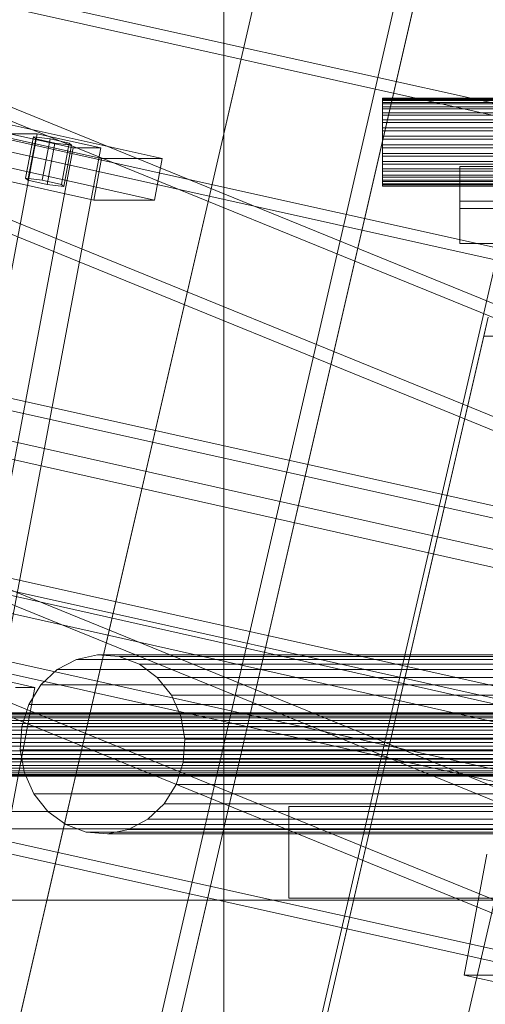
# Model space of a CAD drawing. Header units: millimetres. Extents: x -4738 to 65662, y -68080 to 6847.
# Tile 963 of 1056: x 27092 to 27224, y 156 to 435. Entities that reach past the tile are written whole.
import ezdxf

# ---------------------------------------------------------------- set-up
doc = ezdxf.new("R2010")
doc.units = ezdxf.units.MM
for name, color, linetype, lineweight in [('COTAS_P', 1, 'Continuous', 0), ('lateral_bajante_movil', 7, 'Continuous', 0), ('lateral_C09', 7, 'Continuous', 0), ('lateral_C10', 7, 'Continuous', 0)]:
    doc.layers.add(name, color=color, linetype=linetype, lineweight=lineweight)
doc.dimstyles.new('R19_100', dxfattribs={"dimtxt": 250, "dimasz": 150, "dimexe": 150, "dimexo": 80, "dimgap": 100, "dimtad": 1, "dimtih": 1, "dimtoh": 1, "dimdsep": 46, "dimcen": 0.09, "dimadec": 0, "dimazin": 0, "dimtfac": 1, "dimtdec": 4, "dimtofl": 0, "dimtmove": 0, "dimatfit": 3, "dimfxl": 1, "dimtolj": 1, "dimtzin": 0, "dimarcsym": 0})

# ---------------------------------------------------------------- blocks, each defined once
blk = doc.blocks.new('DIM_R31_9')
at = {"layer": 'COTAS_P'}
for p, q in [((26750.07, 1241), (27150.07, 1241)), ((27150.07, 1241), (27105.07, 1091)), ((27150.07, 0), (27150.07, 1241)), ((27150.07, 1241), (27195.07, 1091)), ((27150.07, 0), (27105.07, 150)), ((27150.07, 0), (27195.07, 150)), ((26750.07, 0), (27150.07, 0))]:
    blk.add_line(p, q, dxfattribs=at)
blk.add_text('1241 P', height=250, rotation=90, dxfattribs=at).set_placement((27050.07, 620.5))
blk = doc.blocks.new('DIM_R31_31')
at = {"layer": 'COTAS_P'}
for p, q in [((26795.07, 1320), (27495.07, 1320)), ((27495.07, 1320), (27450.07, 1170)), ((27495.07, 0), (27495.07, 1320)), ((27495.07, 1320), (27540.07, 1170)), ((27495.07, 0), (27450.07, 150)), ((27495.07, 0), (27540.07, 150)), ((26795.07, 0), (27495.07, 0))]:
    blk.add_line(p, q, dxfattribs=at)
blk.add_text('1320 P', height=250, rotation=90, dxfattribs=at).set_placement((27395.07, 660))

msp = doc.modelspace()

# ---------------------------------------------------------------- linework, layer by layer
at = {"layer": 'lateral_bajante_movil'}
for p, q in [((26950.067, 225), (28253.576, 225)), ((26950.067, 185), (28253.576, 185))]:
    msp.add_line(p, q, dxfattribs=at)
at = {"layer": 'lateral_C09'}
for p, q in [((27225.067, 727.185), (27059.954, 12)), ((27099.954, 12), (27265.067, 727.185)), ((27059.954, 12), (27223.826, 721.808)), ((27099.954, 12), (27263.826, 721.808)), ((27225.067, 530.244), (27105.421, 12)), ((27145.421, 12), (27265.067, 530.244)), ((27105.421, 12), (27223.826, 524.867)), ((27145.421, 12), (27263.826, 524.867)), ((27195.067, 412.389), (27195.067, 412.475)), ((27195.067, 412.475), (27195.067, 412.083)), ((27195.067, 412.475), (27805.067, 412.475)), ((27195.067, 411.826), (27195.067, 412.389)), ((27195.067, 412.389), (27805.067, 412.389)), ((27195.067, 412.083), (27195.067, 411.226)), ((27195.067, 412.083), (27805.067, 412.083)), ((27195.067, 410.808), (27195.067, 411.826)), ((27195.067, 411.826), (27805.067, 411.826)), ((27195.067, 411.226), (27195.067, 409.938)), ((27195.067, 411.226), (27805.067, 411.226)), ((27195.067, 409.375), (27195.067, 410.808)), ((27195.067, 410.808), (27805.067, 410.808)), ((27195.067, 409.938), (27195.067, 408.267)), ((27195.067, 409.938), (27805.067, 409.938)), ((27195.067, 407.582), (27195.067, 409.375)), ((27195.067, 409.375), (27805.067, 409.375)), ((27195.067, 408.267), (27195.067, 406.28)), ((27195.067, 408.267), (27805.067, 408.267)), ((27195.067, 405.498), (27195.067, 407.582)), ((27195.067, 407.582), (27805.067, 407.582)), ((27195.067, 406.28), (27195.067, 404.05)), ((27195.067, 406.28), (27805.067, 406.28)), ((27195.067, 403.202), (27195.067, 405.498)), ((27195.067, 405.498), (27805.067, 405.498)), ((27195.067, 404.05), (27195.067, 401.665)), ((27195.067, 404.05), (27805.067, 404.05)), ((27195.067, 400.783), (27195.067, 403.202)), ((27195.067, 403.202), (27805.067, 403.202)), ((27195.067, 401.665), (27195.067, 399.217)), ((27805.067, 401.665), (27195.067, 401.665)), ((27195.067, 398.335), (27195.067, 400.783)), ((27195.067, 400.783), (27805.067, 400.783)), ((27195.067, 399.217), (27195.067, 396.798)), ((27195.067, 399.217), (27805.067, 399.217)), ((27195.067, 395.95), (27195.067, 398.335)), ((27195.067, 398.335), (27805.067, 398.335)), ((27195.067, 396.798), (27195.067, 394.502)), ((27195.067, 396.798), (27805.067, 396.798)), ((27195.067, 393.72), (27195.067, 395.95)), ((27195.067, 395.95), (27805.067, 395.95)), ((27195.067, 394.502), (27195.067, 392.418)), ((27195.067, 394.502), (27805.067, 394.502)), ((27195.067, 391.733), (27195.067, 393.72)), ((27195.067, 393.72), (27805.067, 393.72)), ((27195.067, 392.418), (27195.067, 390.625)), ((27195.067, 392.418), (27805.067, 392.418)), ((27195.067, 390.062), (27195.067, 391.733)), ((27195.067, 391.733), (27805.067, 391.733)), ((27217.067, 381.12), (27217.067, 393.111)), ((27217.067, 393.111), (27273.067, 393.111)), ((27217.067, 383.201), (27217.067, 393.111)), ((27195.067, 390.625), (27195.067, 389.192)), ((27195.067, 390.625), (27805.067, 390.625)), ((27195.067, 388.774), (27195.067, 390.062)), ((27195.067, 390.062), (27805.067, 390.062)), ((27195.067, 389.192), (27195.067, 388.174)), ((27195.067, 389.192), (27805.067, 389.192)), ((27195.067, 387.917), (27195.067, 388.774)), ((27195.067, 388.774), (27805.067, 388.774)), ((27195.067, 388.174), (27195.067, 387.611)), ((27195.067, 388.174), (27805.067, 388.174)), ((27195.067, 387.525), (27195.067, 387.917)), ((27195.067, 387.917), (27805.067, 387.917)), ((27195.067, 387.611), (27195.067, 387.525)), ((27195.067, 387.611), (27805.067, 387.611)), ((27195.067, 387.525), (27805.067, 387.525)), ((27273.067, 383.201), (27217.067, 383.201)), ((27217.067, 383.201), (27217.067, 371.209)), ((27273.067, 381.12), (27217.067, 381.12)), ((27217.067, 381.12), (27217.067, 371.209)), ((27217.067, 371.209), (27273.067, 371.209)), ((27225.067, 350.376), (27146.947, 12)), ((27186.947, 12), (27265.067, 350.376)), ((27223.826, 344.999), (27225.067, 350.376)), ((27146.947, 12), (27223.826, 344.999)), ((27186.947, 12), (27263.826, 344.999)), ((27263.826, 344.999), (27223.826, 344.999)), ((27168.494, 211.568), (27831.641, 211.568)), ((27168.494, 185.568), (27168.494, 211.568)), ((27168.494, 185.568), (27831.641, 185.568))]:
    msp.add_line(p, q, dxfattribs=at)
at = {"layer": 'lateral_C10'}
for p, q in [((27685.833, 137.844), (18242.389, 2253.71)), ((18437.764, 2253.71), (27881.207, 137.844)), ((18241.459, 2248.813), (27684.903, 132.947)), ((27880.277, 132.947), (18436.834, 2248.813)), ((26198.499, 636.068), (27280.671, 395.495)), ((27296.301, 395.495), (26214.129, 636.068)), ((26202.589, 630.519), (27249.698, 203.803)), ((27259.467, 203.803), (26212.357, 630.519)), ((26538.633, 630.519), (27585.742, 203.803)), ((27595.511, 203.803), (26548.402, 630.519)), ((27239.999, 175.714), (26192.89, 602.43)), ((27249.768, 175.714), (26202.659, 602.43)), ((27576.043, 175.714), (26528.934, 602.43)), ((27585.812, 175.714), (26538.703, 602.43)), ((27273.289, 356.308), (26191.118, 596.88)), ((27288.919, 356.308), (26206.748, 596.88)), ((26164.36, 454.824), (27246.531, 214.251)), ((27262.161, 214.251), (26179.99, 454.824)), ((26500.404, 454.824), (27582.576, 214.251)), ((27598.205, 214.251), (26516.034, 454.824)), ((27237.304, 165.266), (26155.133, 405.839)), ((27252.934, 165.266), (26170.763, 405.839)), ((27573.349, 165.266), (26491.177, 405.839)), ((27588.979, 165.266), (26506.807, 405.839)), ((27070.339, 405.334), (27115.429, 395.31)), ((27132.622, 395.31), (27087.532, 405.334)), ((27068.055, 247.855), (27097.152, 402.327)), ((27097.152, 402.327), (27089.337, 402.327)), ((27089.337, 402.327), (27107.373, 398.317)), ((27115.188, 398.317), (27097.152, 402.327)), ((27093.855, 389.768), (27096.07, 401.525)), ((27094.53, 389.167), (27096.745, 400.923)), ((27096.745, 400.923), (27096.07, 401.525)), ((27096.07, 401.525), (27100.806, 400.923)), ((27102.156, 399.72), (27096.745, 400.923)), ((27098.591, 389.167), (27100.806, 400.923)), ((27099.941, 387.964), (27102.156, 399.72)), ((27100.806, 400.923), (27106.216, 399.72)), ((27106.892, 399.119), (27102.156, 399.72)), ((27104.002, 387.964), (27106.216, 399.72)), ((27106.216, 399.72), (27106.892, 399.119)), ((27078.276, 243.846), (27107.373, 398.317)), ((27115.188, 398.317), (27086.091, 243.846)), ((27106.892, 399.119), (27104.677, 387.363)), ((27107.373, 398.317), (27115.188, 398.317)), ((27113.215, 383.553), (27115.429, 395.31)), ((27115.429, 395.31), (27132.622, 395.31)), ((27132.622, 395.31), (27130.408, 383.553)), ((27113.215, 383.553), (27068.124, 393.577)), ((27085.317, 393.577), (27130.408, 383.553)), ((27098.591, 389.167), (27093.855, 389.768)), ((27093.855, 389.768), (27094.53, 389.167)), ((27094.53, 389.167), (27099.941, 387.964)), ((27104.002, 387.964), (27098.591, 389.167)), ((27099.941, 387.964), (27104.677, 387.363)), ((27104.677, 387.363), (27104.002, 387.964)), ((27130.408, 383.553), (27113.215, 383.553)), ((27108.294, 253.292), (27114.286, 254.55)), ((27114.286, 254.55), (27120.375, 254.08)), ((27357.45, 254.55), (27114.286, 254.55)), ((27120.375, 254.08), (27126.143, 251.914)), ((27363.538, 254.08), (27120.375, 254.08)), ((27102.805, 250.392), (27108.294, 253.292)), ((27351.457, 253.292), (27108.294, 253.292)), ((27126.143, 251.914), (27131.2, 248.2)), ((27369.307, 251.914), (27126.143, 251.914)), ((27098.194, 246.048), (27102.805, 250.392)), ((27345.968, 250.392), (27102.805, 250.392)), ((27096.479, 245.359), (27085.657, 247.764)), ((27094.775, 240.555), (27098.194, 246.048)), ((27341.357, 246.048), (27098.194, 246.048)), ((27131.2, 248.2), (27135.199, 243.191)), ((27374.363, 248.2), (27131.2, 248.2)), ((27096.479, 245.359), (27088.728, 204.211)), ((27091.008, 245.359), (27096.479, 245.359)), ((27135.199, 243.191), (27137.868, 237.228)), ((27378.362, 243.191), (27135.199, 243.191)), ((27092.781, 234.288), (27094.775, 240.555)), ((27337.938, 240.555), (27094.775, 240.555)), ((27406.579, 237.734), (27062.72, 237.734)), ((27408.702, 238.179), (27064.843, 238.179)), ((27410.859, 238.013), (27067, 238.013)), ((27403, 235.167), (27059.141, 235.167)), ((27404.634, 236.706), (27060.775, 236.706)), ((27412.903, 237.245), (27069.044, 237.245)), ((27414.695, 235.929), (27070.836, 235.929)), ((27137.868, 237.228), (27139.026, 230.717)), ((27381.031, 237.228), (27137.868, 237.228)), ((27401.789, 233.22), (27057.929, 233.22)), ((27416.112, 234.155), (27072.253, 234.155)), ((27417.058, 232.042), (27073.199, 232.042)), ((27092.349, 227.674), (27092.781, 234.288)), ((27092.781, 234.288), (27335.945, 234.288)), ((27057.223, 231), (27401.082, 231)), ((27417.468, 229.735), (27073.609, 229.735)), ((27139.026, 230.717), (27138.593, 224.103)), ((27382.189, 230.717), (27139.026, 230.717)), ((27400.929, 228.656), (27057.07, 228.656)), ((27401.339, 226.349), (27057.48, 226.349)), ((27417.315, 227.391), (27073.456, 227.391)), ((27093.507, 221.163), (27092.349, 227.674)), ((27335.512, 227.674), (27092.349, 227.674)), ((27402.285, 224.237), (27058.426, 224.237)), ((27416.608, 225.171), (27072.749, 225.171)), ((27138.593, 224.103), (27136.6, 217.836)), ((27381.756, 224.103), (27138.593, 224.103)), ((27403.702, 222.462), (27059.843, 222.462)), ((27405.494, 221.146), (27061.634, 221.146)), ((27411.818, 220.657), (27067.959, 220.657)), ((27413.763, 221.685), (27069.904, 221.685)), ((27415.397, 223.224), (27071.538, 223.224)), ((27096.176, 215.2), (27093.507, 221.163)), ((27336.67, 221.163), (27093.507, 221.163)), ((27407.538, 220.378), (27063.678, 220.378)), ((27409.695, 220.212), (27065.836, 220.212)), ((27136.6, 217.836), (27133.181, 212.343)), ((27379.763, 217.836), (27136.6, 217.836)), ((27100.175, 210.191), (27096.176, 215.2)), ((27339.339, 215.2), (27096.176, 215.2)), ((27133.181, 212.343), (27128.57, 207.999)), ((27376.344, 212.343), (27133.181, 212.343)), ((27264.97, 210.214), (26928.925, 210.214)), ((26984.155, 210.214), (27320.199, 210.214)), ((27105.231, 206.477), (27100.175, 210.191)), ((27343.338, 210.191), (27100.175, 210.191)), ((27128.57, 207.999), (27123.081, 205.099)), ((27371.733, 207.999), (27128.57, 207.999)), ((26928.925, 205.214), (27264.97, 205.214)), ((27290.283, 205.214), (26954.239, 205.214)), ((26958.842, 205.214), (27294.886, 205.214)), ((26984.155, 205.214), (27320.199, 205.214)), ((27111, 204.311), (27105.231, 206.477)), ((27348.394, 206.477), (27105.231, 206.477)), ((27117.088, 203.841), (27111, 204.311)), ((27354.163, 204.311), (27111, 204.311)), ((27123.081, 205.099), (27117.088, 203.841)), ((27360.251, 203.841), (27117.088, 203.841)), ((27366.244, 205.099), (27123.081, 205.099)), ((27224.697, 198.097), (27218.238, 163.808)), ((27254.311, 155.788), (27218.238, 163.808)), ((27218.238, 163.808), (27569.912, 163.808))]:
    msp.add_line(p, q, dxfattribs=at)

# ---------------------------------------------------------------- dimensions: what is measured, and where the dimension line sits
at = {"layer": 'COTAS_P'}
for p1, p2, distance, picture, middle in [((26795.067, 0), (26795.067, 1320), -700, 'DIM_R31_31', (27495.067, 660)), ((26750.067, 0), (26750.067, 1241), -400, 'DIM_R31_9', (27150.067, 620.5))]:
    dim = msp.add_aligned_dim(p1=p1, p2=p2, distance=distance, text='<> P', dimstyle='R19_100', dxfattribs=at)
    dim.commit()
    dim.dimension.update_dxf_attribs({"geometry": picture, "text_midpoint": middle})

doc.saveas('drawing.dxf')
